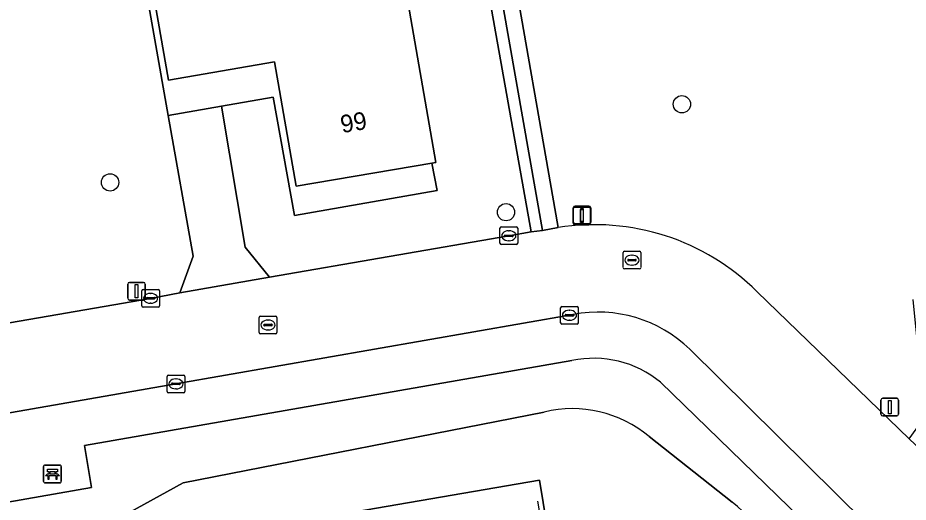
# Model space of a CAD drawing. Extents: x 162879 to 165540, y 384011 to 385181.
# Drawn here: x 164437.4 to 164487.7, y 384961.1 to 384988.4 of the extents above; entities that cross this region are included whole.
import ezdxf

# ---------------------------------------------------------------- set-up
doc = ezdxf.new("R2010")
doc.units = 0
for name, color, linetype in [('IMGEO_Bank', 7, 'Continuous'), ('IMGEO_Boom', 7, 'Continuous'), ('IMGEO_Erf', 7, 'Continuous'), ('IMGEO_Groenvoorziening', 7, 'Continuous'), ('IMGEO_Haag', 7, 'Continuous'), ('IMGEO_Hek', 7, 'Continuous'), ('IMGEO_Kolk', 7, 'Continuous'), ('IMGEO_Lichtmast', 7, 'Continuous'), ('IMGEO_Pand', 7, 'Continuous'), ('IMGEO_Pand_nummerreeks', 7, 'Continuous'), ('IMGEO_Rijbaan_lokaal_open', 7, 'Continuous'), ('IMGEO_Rioolput', 7, 'Continuous'), ('IMGEO_Voetpad_open', 7, 'Continuous')]:
    doc.layers.add(name, color=color, linetype=linetype)

msp = doc.modelspace()

# ---------------------------------------------------------------- linework, layer by layer
at = {"layer": 'IMGEO_Bank'}
for p, q in [((164438.822, 384962.222), (164438.822, 384963.063)), ((164438.822, 384963.063), (164438.822, 384962.222)), ((164438.897, 384963.147), (164439.738, 384963.147)), ((164439.738, 384963.147), (164438.897, 384963.147)), ((164439.131, 384962.653), (164439.131, 384962.759)), ((164439.175, 384962.759), (164439.175, 384962.653)), ((164439.463, 384962.765), (164439.181, 384962.765)), ((164439.469, 384962.653), (164439.469, 384962.759)), ((164439.513, 384962.759), (164439.513, 384962.653)), ((164439.822, 384963.072), (164439.822, 384962.231)), ((164439.822, 384962.231), (164439.822, 384963.072)), ((164439.519, 384962.545), (164439.126, 384962.545)), ((164439.181, 384962.647), (164439.463, 384962.647)), ((164439.747, 384962.147), (164438.906, 384962.147)), ((164438.906, 384962.147), (164439.747, 384962.147))]:
    msp.add_line(p, q, dxfattribs=at)
for points in [[(164439.125, 384962.765), (164439.039, 384962.765), (164439.039, 384962.926), (164439.602, 384962.926), (164439.602, 384962.765), (164439.519, 384962.765)], [(164439.069, 384962.545), (164438.927, 384962.545), (164439.039, 384962.647), (164439.125, 384962.647)], [(164439.119, 384962.538), (164439.119, 384962.331), (164439.076, 384962.331), (164439.076, 384962.538)], [(164439.519, 384962.647), (164439.602, 384962.647), (164439.714, 384962.545), (164439.575, 384962.545)], [(164439.569, 384962.538), (164439.569, 384962.331), (164439.525, 384962.331), (164439.525, 384962.538)]]:
    msp.add_lwpolyline(points, dxfattribs=at)
for centre, radius, start, end in [((164438.9, 384963.069), 0.0779, 92.4484, 184.2845), ((164438.9, 384963.069), 0.0779, 92.4484, 184.2845), ((164439.124, 384962.758), 0.00671, 2.8957, 87.1043), ((164439.181, 384962.758), 0.00671, 92.8957, 177.1043), ((164439.463, 384962.758), 0.00671, 2.8957, 87.1043), ((164439.52, 384962.758), 0.00671, 92.8957, 177.1043), ((164439.744, 384963.069), 0.0779, 2.4484, 94.2845), ((164439.744, 384963.069), 0.0779, 2.4484, 94.2845), ((164438.9, 384962.225), 0.0779, 182.4484, 274.2845), ((164438.9, 384962.225), 0.0779, 182.4484, 274.2845), ((164439.069, 384962.538), 0.00671, 2.8957, 87.1043), ((164439.126, 384962.538), 0.00671, 92.8957, 177.1043), ((164439.124, 384962.654), 0.00671, 272.8957, 357.1043), ((164439.181, 384962.654), 0.00671, 182.8957, 267.1043), ((164439.463, 384962.654), 0.00671, 272.8957, 357.1043), ((164439.52, 384962.654), 0.00671, 182.8957, 267.1043), ((164439.518, 384962.538), 0.00671, 2.8957, 87.1043), ((164439.575, 384962.538), 0.00671, 92.8957, 177.1043), ((164439.744, 384962.225), 0.0779, 272.4484, 4.2845), ((164439.744, 384962.225), 0.0779, 272.4484, 4.2845)]:
    msp.add_arc(centre, radius, start, end, dxfattribs=at)
at = {"layer": 'IMGEO_Boom'}
for centre in [(164474.912, 384983.553), (164442.582, 384979.135), (164464.968, 384977.449)]:
    msp.add_circle(centre, 0.489, dxfattribs=at)
at = {"layer": 'IMGEO_Erf'}
for points in [[(164457.578, 385000), (164461.004, 384980.266), (164460.769, 384980.229), (164461.082, 384978.668), (164453, 384977.269), (164451.81, 384983.945), (164448.888, 384983.439), (164450.211, 384975.466), (164451.602, 384973.782), (164465.128, 384976.114), (164466.384, 384976.331), (164463.456, 384992.856)], [(164425.841, 384969.28), (164444.87, 384972.576), (164446.53, 384972.883), (164447.274, 384974.959), (164445.874, 384982.913), (164444.419, 384991.18)]]:
    msp.add_lwpolyline(points, dxfattribs=at)
at = {"layer": 'IMGEO_Groenvoorziening'}
for points in [[(164386.113, 384969.787), (164405.43, 384972.953), (164406.639, 384965.979), (164410.624, 384966.624), (164413.321, 384967.095), (164423.563, 384968.885), (164424.855, 384969.109), (164419.61, 384998.707), (164461.807, 385005.984), (164464.044, 384993.359), (164469.663, 384999.246), (164468.897, 385000), (164465.023, 385003.813), (164465.886, 385004.808), (164468.936, 385008.116), (164472.276, 385005.017), (164472.48, 385005.243), (164474.601, 385003.224), (164471.586, 385000), (164471.107, 384999.488), (164465.027, 384993.071), (164467.916, 384976.58)], [(164479.17, 384972.95), (164487.769, 384964.638), (164488.65, 384965.855), (164487.991, 384972.51)], [(164468.697, 384969.055), (164441.134, 384964.251), (164441.528, 384961.885), (164431.736, 384960.16), (164431.333, 384962.523), (164413.79, 384959.457), (164418.708, 384958.06), (164427.733, 384958.924), (164431.338, 384957.031), (164442.258, 384959.687), (164446.716, 384962.145), (164467.132, 384966.15)], [(164484.271, 384957.562), (164473.694, 384967.833)], [(164467.132, 384966.15), (164446.716, 384962.145), (164442.258, 384959.687), (164431.338, 384957.031), (164427.733, 384958.924), (164418.708, 384958.06), (164413.79, 384959.457), (164407.984, 384958.459), (164408.469, 384955.043), (164408.764, 384955.094), (164409.059, 384953.421), (164411.011, 384942.36), (164336.268, 384929.356), (164334.073, 384942.077), (164327.87, 384940.992), (164334.997, 384900.103), (164327.736, 384898.783), (164327.779, 384898.632)], [(164473.059, 384964.766), (164477.76, 384961.051)], [(164477.76, 384961.051), (164473.059, 384964.766)]]:
    msp.add_lwpolyline(points, dxfattribs=at)
for points in [[(164425.841, 384969.28), (164420.77, 384997.893), (164461.324, 385004.886), (164463.456, 384992.856), (164466.384, 384976.331), (164467.033, 384976.421), (164464.044, 384993.359), (164461.807, 385005.984), (164419.61, 384998.707), (164424.855, 384969.109)], [(164425.887, 384934.975), (164422.506, 384954.687), (164466.856, 384962.294), (164470.107, 384942.559)], [(164425.887, 384934.975), (164470.107, 384942.559), (164466.856, 384962.294), (164422.506, 384954.687)]]:
    msp.add_lwpolyline(points, close=True, dxfattribs=at)
for centre, radius, start, end in [((164469.975, 384963.703), 13.04, 45.1605, 99.0851), ((164469.942, 384963.319), 5.87, 50.2696, 102.2468), ((164468.723, 384959.582), 6.758, 50.0943, 103.6187), ((164468.723, 384959.582), 6.758, 50.0943, 103.6187), ((164473.899, 384956.022), 6.341, 357.2279, 52.4857), ((164473.899, 384956.022), 6.341, 357.2279, 52.4857)]:
    msp.add_arc(centre, radius, start, end, dxfattribs=at)
at = {"layer": 'IMGEO_Haag'}
msp.add_lwpolyline([(164425.841, 384969.28), (164420.77, 384997.893), (164461.324, 385004.886), (164463.456, 384992.856), (164466.384, 384976.331), (164467.033, 384976.421), (164464.044, 384993.359), (164461.807, 385005.984), (164419.61, 384998.707), (164424.855, 384969.109)], close=True, dxfattribs=at)
at = {"layer": 'IMGEO_Hek'}
msp.add_lwpolyline([(164461.464, 384936.031), (164470.225, 384941.154), (164466.768, 384961.114)], dxfattribs=at)
at = {"layer": 'IMGEO_Kolk'}
for p, q in [((164464.627, 384975.69), (164464.627, 384976.542)), ((164464.702, 384976.616), (164465.554, 384976.616)), ((164465.115, 384976.396), (164465.14, 384976.396)), ((164465.628, 384976.542), (164465.628, 384975.69)), ((164464.886, 384976.11), (164464.886, 384976.122)), ((164465.324, 384976.073), (164464.926, 384976.073)), ((164464.929, 384976.159), (164465.327, 384976.159)), ((164465.138, 384975.836), (164465.113, 384975.836)), ((164465.37, 384976.122), (164465.37, 384976.11)), ((164465.554, 384975.616), (164464.702, 384975.616)), ((164444.37, 384972.151), (164444.37, 384973.003)), ((164444.445, 384973.077), (164445.297, 384973.077)), ((164444.858, 384972.857), (164444.883, 384972.857)), ((164445.371, 384973.003), (164445.371, 384972.151)), ((164444.629, 384972.571), (164444.629, 384972.583)), ((164445.067, 384972.534), (164444.669, 384972.534)), ((164444.672, 384972.62), (164445.07, 384972.62)), ((164444.881, 384972.297), (164444.856, 384972.297)), ((164445.113, 384972.583), (164445.113, 384972.571)), ((164445.297, 384972.077), (164444.445, 384972.077)), ((164468.056, 384971.195), (164468.056, 384972.047)), ((164468.131, 384972.121), (164468.983, 384972.121)), ((164468.544, 384971.901), (164468.569, 384971.901)), ((164469.057, 384972.047), (164469.057, 384971.195)), ((164468.315, 384971.615), (164468.315, 384971.627)), ((164468.753, 384971.578), (164468.355, 384971.578)), ((164468.358, 384971.664), (164468.756, 384971.664)), ((164468.567, 384971.341), (164468.542, 384971.341)), ((164468.799, 384971.627), (164468.799, 384971.615)), ((164468.983, 384971.121), (164468.131, 384971.121)), ((164445.878, 384968.24), (164446.73, 384968.24)), ((164445.803, 384967.314), (164445.803, 384968.166)), ((164446.062, 384967.734), (164446.062, 384967.746)), ((164446.105, 384967.783), (164446.503, 384967.783)), ((164446.291, 384968.02), (164446.316, 384968.02)), ((164446.546, 384967.746), (164446.546, 384967.734)), ((164446.804, 384968.166), (164446.804, 384967.314)), ((164446.73, 384967.24), (164445.878, 384967.24)), ((164446.5, 384967.697), (164446.102, 384967.697)), ((164446.314, 384967.46), (164446.289, 384967.46))]:
    msp.add_line(p, q, dxfattribs=at)
for points in [[(164464.627, 384975.69), (164464.627, 384976.542)], [(164464.702, 384976.616), (164465.554, 384976.616)], [(164465.628, 384976.542), (164465.628, 384975.69)], [(164465.554, 384975.616), (164464.702, 384975.616)], [(164444.37, 384972.151), (164444.37, 384973.003)], [(164444.445, 384973.077), (164445.297, 384973.077)], [(164445.371, 384973.003), (164445.371, 384972.151)], [(164445.297, 384972.077), (164444.445, 384972.077)], [(164468.056, 384971.195), (164468.056, 384972.047)], [(164468.131, 384972.121), (164468.983, 384972.121)], [(164469.057, 384972.047), (164469.057, 384971.195)], [(164468.983, 384971.121), (164468.131, 384971.121)], [(164445.878, 384968.24), (164446.73, 384968.24)], [(164445.803, 384967.314), (164445.803, 384968.166)], [(164446.804, 384968.166), (164446.804, 384967.314)], [(164446.73, 384967.24), (164445.878, 384967.24)]]:
    msp.add_lwpolyline(points, dxfattribs=at)
for centre, radius, start, end in [((164464.704, 384976.54), 0.0765, 91.552, 178.448), ((164464.704, 384976.54), 0.0765, 91.552, 178.448), ((164465.552, 384976.54), 0.0765, 1.552, 88.448), ((164465.552, 384976.54), 0.0765, 1.552, 88.448), ((164464.926, 384976.119), 0.0403, 85.8775, 175.7526), ((164464.923, 384976.109), 0.0366, 178.938, 274.7102), ((164465.327, 384976.116), 0.043, 264.8664, 352.4533), ((164465.331, 384976.121), 0.0386, 1.7309, 96.639), ((164464.704, 384975.692), 0.0765, 181.552, 268.448), ((164464.704, 384975.692), 0.0765, 181.552, 268.448), ((164465.552, 384975.692), 0.0765, 271.552, 358.448), ((164465.552, 384975.692), 0.0765, 271.552, 358.448), ((164444.447, 384973.001), 0.0765, 91.552, 178.448), ((164444.447, 384973.001), 0.0765, 91.552, 178.448), ((164445.295, 384973.001), 0.0765, 1.552, 88.448), ((164445.295, 384973.001), 0.0765, 1.552, 88.448), ((164444.669, 384972.58), 0.0403, 85.8775, 175.7526), ((164444.666, 384972.57), 0.0366, 178.938, 274.7102), ((164445.07, 384972.577), 0.043, 264.8664, 352.4533), ((164445.074, 384972.582), 0.0386, 1.7309, 96.639), ((164444.447, 384972.153), 0.0765, 181.552, 268.448), ((164444.447, 384972.153), 0.0765, 181.552, 268.448), ((164445.295, 384972.153), 0.0765, 271.552, 358.448), ((164445.295, 384972.153), 0.0765, 271.552, 358.448), ((164468.133, 384972.045), 0.0765, 91.552, 178.448), ((164468.133, 384972.045), 0.0765, 91.552, 178.448), ((164468.981, 384972.045), 0.0765, 1.552, 88.448), ((164468.981, 384972.045), 0.0765, 1.552, 88.448), ((164468.355, 384971.624), 0.0403, 85.8775, 175.7526), ((164468.352, 384971.614), 0.0366, 178.938, 274.7102), ((164468.756, 384971.621), 0.043, 264.8664, 352.4533), ((164468.76, 384971.626), 0.0386, 1.7309, 96.639), ((164468.133, 384971.197), 0.0765, 181.552, 268.448), ((164468.133, 384971.197), 0.0765, 181.552, 268.448), ((164468.981, 384971.197), 0.0765, 271.552, 358.448), ((164468.981, 384971.197), 0.0765, 271.552, 358.448), ((164445.88, 384968.164), 0.0765, 91.552, 178.448), ((164445.88, 384968.164), 0.0765, 91.552, 178.448), ((164446.728, 384968.164), 0.0765, 1.552, 88.448), ((164446.728, 384968.164), 0.0765, 1.552, 88.448), ((164446.102, 384967.743), 0.0403, 85.8775, 175.7526), ((164446.099, 384967.733), 0.0366, 178.938, 274.7102), ((164446.503, 384967.74), 0.043, 264.8664, 352.4533), ((164446.507, 384967.745), 0.0386, 1.7309, 96.639), ((164445.88, 384967.316), 0.0765, 181.552, 268.448), ((164445.88, 384967.316), 0.0765, 181.552, 268.448), ((164446.728, 384967.316), 0.0765, 271.552, 358.448), ((164446.728, 384967.316), 0.0765, 271.552, 358.448)]:
    msp.add_arc(centre, radius, start, end, dxfattribs=at)
for centre, major_axis, ratio, start_param, end_param in [((164465.114, 384976.116), (-0.387, 0.002), 0.722429, 4.712389, 7.853982), ((164465.139, 384976.116), (-0.39, 0.002), 0.717154, 1.570796, 4.712389), ((164444.857, 384972.577), (-0.387, 0.002), 0.722429, 4.712389, 7.853982), ((164444.882, 384972.577), (-0.39, 0.002), 0.717154, 1.570796, 4.712389), ((164468.543, 384971.621), (-0.387, 0.002), 0.722429, 4.712389, 7.853982), ((164468.568, 384971.621), (-0.39, 0.002), 0.717154, 1.570796, 4.712389), ((164446.29, 384967.74), (-0.387, 0.002), 0.722429, 4.712389, 7.853982), ((164446.315, 384967.74), (-0.39, 0.002), 0.717154, 1.570796, 4.712389)]:
    msp.add_ellipse(centre, major_axis=major_axis, ratio=ratio, start_param=start_param, end_param=end_param, dxfattribs=at)
at = {"layer": 'IMGEO_Lichtmast'}
for p, q in [((164468.87, 384977.791), (164469.66, 384977.791)), ((164469.66, 384977.791), (164468.87, 384977.791)), ((164468.758, 384976.832), (164468.758, 384977.632)), ((164468.758, 384977.632), (164468.758, 384976.832)), ((164468.77, 384976.891), (164468.77, 384977.691)), ((164468.77, 384977.691), (164468.77, 384976.891)), ((164468.858, 384977.732), (164469.648, 384977.732)), ((164469.648, 384977.732), (164468.858, 384977.732)), ((164469.748, 384977.632), (164469.748, 384976.832)), ((164469.748, 384976.832), (164469.748, 384977.632)), ((164469.76, 384977.691), (164469.76, 384976.891)), ((164469.76, 384976.891), (164469.76, 384977.691)), ((164469.66, 384976.791), (164468.87, 384976.791)), ((164468.87, 384976.791), (164469.66, 384976.791)), ((164469.648, 384976.732), (164468.858, 384976.732)), ((164468.858, 384976.732), (164469.648, 384976.732)), ((164443.584, 384972.582), (164443.584, 384973.382)), ((164443.584, 384973.382), (164443.584, 384972.582)), ((164443.684, 384973.482), (164444.474, 384973.482)), ((164444.474, 384973.482), (164443.684, 384973.482)), ((164444.574, 384973.382), (164444.574, 384972.582)), ((164444.574, 384972.582), (164444.574, 384973.382)), ((164444.474, 384972.482), (164443.684, 384972.482)), ((164443.684, 384972.482), (164444.474, 384972.482)), ((164486.169, 384966.025), (164486.169, 384966.825)), ((164486.169, 384966.825), (164486.169, 384966.025)), ((164486.269, 384966.925), (164487.059, 384966.925)), ((164487.059, 384966.925), (164486.269, 384966.925)), ((164487.159, 384966.825), (164487.159, 384966.025)), ((164487.159, 384966.025), (164487.159, 384966.825)), ((164487.059, 384965.925), (164486.269, 384965.925)), ((164486.269, 384965.925), (164487.059, 384965.925))]:
    msp.add_line(p, q, dxfattribs=at)
for points in [[(164469.178, 384977.607), (164469.328, 384977.607), (164469.328, 384976.857), (164469.178, 384976.857), (164469.178, 384977.607)], [(164469.19, 384977.666), (164469.34, 384977.666), (164469.34, 384976.916), (164469.19, 384976.916), (164469.19, 384977.666)], [(164444.004, 384973.357), (164444.154, 384973.357), (164444.154, 384972.607), (164444.004, 384972.607), (164444.004, 384973.357)], [(164486.589, 384966.8), (164486.739, 384966.8), (164486.739, 384966.05), (164486.589, 384966.05), (164486.589, 384966.8)]]:
    msp.add_lwpolyline(points, dxfattribs=at)
for centre, start, end in [((164468.87, 384977.691), 90, 180), ((164468.87, 384977.691), 90, 180), ((164469.66, 384977.691), 0, 90), ((164469.66, 384977.691), 360, 90), ((164468.858, 384977.632), 90, 180), ((164468.858, 384977.632), 90, 180), ((164469.648, 384977.632), 0, 90), ((164469.648, 384977.632), 360, 90), ((164468.858, 384976.832), 180, 270), ((164468.858, 384976.832), 180, 270), ((164468.87, 384976.891), 180, 270), ((164468.87, 384976.891), 180, 270), ((164469.648, 384976.832), 270, 0), ((164469.648, 384976.832), 270, 0), ((164469.66, 384976.891), 270, 0), ((164469.66, 384976.891), 270, 0), ((164443.684, 384973.382), 90, 180), ((164443.684, 384973.382), 90, 180), ((164444.474, 384973.382), 0, 90), ((164444.474, 384973.382), 360, 90), ((164443.684, 384972.582), 180, 270), ((164443.684, 384972.582), 180, 270), ((164444.474, 384972.582), 270, 0), ((164444.474, 384972.582), 270, 0), ((164486.269, 384966.825), 90, 180), ((164486.269, 384966.825), 90, 180), ((164487.059, 384966.825), 0, 90), ((164487.059, 384966.825), 360, 90), ((164486.269, 384966.025), 180, 270), ((164486.269, 384966.025), 180, 270), ((164487.059, 384966.025), 270, 0), ((164487.059, 384966.025), 270, 0)]:
    msp.add_arc(centre, 0.1, start, end, dxfattribs=at)
at = {"layer": 'IMGEO_Pand'}
msp.add_lwpolyline([(164460.769, 384980.229), (164461.004, 384980.266), (164457.578, 385000), (164457.244, 385001.926), (164446.202, 385000), (164439.151, 384998.77), (164440.522, 384990.904), (164444.713, 384991.599), (164445.88, 384984.918), (164451.874, 384985.951), (164453.107, 384978.913)], close=True, dxfattribs=at)
at = {"layer": 'IMGEO_Rijbaan_lokaal_open'}
for points in [[(164467.916, 384976.58), (164467.033, 384976.421), (164466.384, 384976.331), (164465.128, 384976.114), (164451.602, 384973.782), (164446.53, 384972.883), (164444.87, 384972.576), (164425.841, 384969.28), (164424.855, 384969.109), (164423.563, 384968.885), (164413.321, 384967.095), (164414.134, 384962.136), (164424.031, 384963.865), (164446.304, 384967.741), (164468.773, 384971.66)], [(164475.357, 384969.696), (164490.247, 384954.981), (164493.835, 384958.524), (164488.784, 384963.681), (164487.769, 384964.638), (164479.17, 384972.95)]]:
    msp.add_lwpolyline(points, dxfattribs=at)
for centre, radius, start, end in [((164469.975, 384963.703), 13.04, 45.1605, 99.0851), ((164470.195, 384964.41), 7.388, 45.6804, 101.1001)]:
    msp.add_arc(centre, radius, start, end, dxfattribs=at)
at = {"layer": 'IMGEO_Rioolput'}
for p, q in [((164471.589, 384974.312), (164471.589, 384975.164)), ((164471.664, 384975.238), (164472.516, 384975.238)), ((164471.891, 384974.781), (164472.289, 384974.781)), ((164472.077, 384975.018), (164472.102, 384975.018)), ((164472.59, 384975.164), (164472.59, 384974.312)), ((164471.848, 384974.732), (164471.848, 384974.744)), ((164472.286, 384974.695), (164471.888, 384974.695)), ((164472.1, 384974.458), (164472.075, 384974.458)), ((164472.332, 384974.744), (164472.332, 384974.732)), ((164472.516, 384974.238), (164471.664, 384974.238)), ((164451.013, 384970.646), (164451.013, 384971.498)), ((164451.088, 384971.572), (164451.94, 384971.572)), ((164451.501, 384971.352), (164451.526, 384971.352)), ((164452.014, 384971.498), (164452.014, 384970.646)), ((164451.272, 384971.066), (164451.272, 384971.078)), ((164451.71, 384971.029), (164451.312, 384971.029)), ((164451.315, 384971.115), (164451.713, 384971.115)), ((164451.524, 384970.792), (164451.499, 384970.792)), ((164451.756, 384971.078), (164451.756, 384971.066)), ((164451.94, 384970.572), (164451.088, 384970.572))]:
    msp.add_line(p, q, dxfattribs=at)
for points in [[(164471.589, 384974.312), (164471.589, 384975.164)], [(164471.664, 384975.238), (164472.516, 384975.238)], [(164472.59, 384975.164), (164472.59, 384974.312)], [(164472.516, 384974.238), (164471.664, 384974.238)], [(164451.013, 384970.646), (164451.013, 384971.498)], [(164451.088, 384971.572), (164451.94, 384971.572)], [(164452.014, 384971.498), (164452.014, 384970.646)], [(164451.94, 384970.572), (164451.088, 384970.572)]]:
    msp.add_lwpolyline(points, dxfattribs=at)
for centre, radius, start, end in [((164471.666, 384975.162), 0.0765, 91.552, 178.448), ((164471.666, 384975.162), 0.0765, 91.552, 178.448), ((164471.888, 384974.741), 0.0403, 85.8775, 175.7526), ((164472.293, 384974.743), 0.0386, 1.7309, 96.639), ((164472.514, 384975.162), 0.0765, 1.552, 88.448), ((164472.514, 384975.162), 0.0765, 1.552, 88.448), ((164471.666, 384974.314), 0.0765, 181.552, 268.448), ((164471.666, 384974.314), 0.0765, 181.552, 268.448), ((164471.885, 384974.731), 0.0366, 178.938, 274.7102), ((164472.289, 384974.738), 0.043, 264.8664, 352.4533), ((164472.514, 384974.314), 0.0765, 271.552, 358.448), ((164472.514, 384974.314), 0.0765, 271.552, 358.448), ((164451.09, 384971.496), 0.0765, 91.552, 178.448), ((164451.09, 384971.496), 0.0765, 91.552, 178.448), ((164451.938, 384971.496), 0.0765, 1.552, 88.448), ((164451.938, 384971.496), 0.0765, 1.552, 88.448), ((164451.312, 384971.075), 0.0403, 85.8775, 175.7526), ((164451.309, 384971.065), 0.0366, 178.938, 274.7102), ((164451.713, 384971.072), 0.043, 264.8664, 352.4533), ((164451.717, 384971.077), 0.0386, 1.7309, 96.639), ((164451.09, 384970.648), 0.0765, 181.552, 268.448), ((164451.09, 384970.648), 0.0765, 181.552, 268.448), ((164451.938, 384970.648), 0.0765, 271.552, 358.448), ((164451.938, 384970.648), 0.0765, 271.552, 358.448)]:
    msp.add_arc(centre, radius, start, end, dxfattribs=at)
for centre, major_axis, ratio, start_param, end_param in [((164472.076, 384974.738), (-0.387, 0.002), 0.722429, 4.712389, 7.853982), ((164472.101, 384974.738), (-0.39, 0.002), 0.717154, 1.570796, 4.712389), ((164451.5, 384971.072), (-0.387, 0.002), 0.722429, 4.712389, 7.853982), ((164451.525, 384971.072), (-0.39, 0.002), 0.717154, 1.570796, 4.712389)]:
    msp.add_ellipse(centre, major_axis=major_axis, ratio=ratio, start_param=start_param, end_param=end_param, dxfattribs=at)
at = {"layer": 'IMGEO_Voetpad_open'}
for points in [[(164465.027, 384993.071), (164471.107, 384999.488), (164470.562, 385000), (164469, 385001.467), (164469.224, 385001.788), (164465.886, 385004.808), (164465.023, 385003.813), (164468.897, 385000), (164469.663, 384999.246), (164464.044, 384993.359), (164467.033, 384976.421), (164467.916, 384976.58)], [(164448.888, 384983.439), (164451.81, 384983.945), (164453, 384977.269), (164461.082, 384978.668), (164460.769, 384980.229), (164453.107, 384978.913), (164451.874, 384985.951), (164445.88, 384984.918), (164444.713, 384991.599), (164440.522, 384990.904), (164439.151, 384998.77), (164437.561, 384998.535), (164438.978, 384990.257), (164444.419, 384991.18), (164445.874, 384982.913)], [(164451.602, 384973.782), (164450.211, 384975.466), (164448.888, 384983.439), (164445.874, 384982.913), (164447.274, 384974.959), (164446.53, 384972.883)]]:
    msp.add_lwpolyline(points, close=True, dxfattribs=at)
for points in [[(164468.773, 384971.66), (164446.304, 384967.741), (164424.031, 384963.865), (164414.134, 384962.136), (164411.437, 384961.677), (164402.764, 384960.167), (164399.953, 384959.685), (164400.039, 384959.193), (164385.394, 384956.633)], [(164473.694, 384967.833), (164484.271, 384957.562), (164485.155, 384956.704), (164491.127, 384950.905), (164491.564, 384950.48), (164493.131, 384952.193), (164490.814, 384954.448), (164490.247, 384954.981), (164475.357, 384969.696)], [(164441.134, 384964.251), (164468.697, 384969.055)], [(164351.501, 384948.627), (164407.984, 384958.459), (164413.79, 384959.457), (164431.333, 384962.523), (164431.736, 384960.16), (164441.528, 384961.885), (164441.134, 384964.251)]]:
    msp.add_lwpolyline(points, dxfattribs=at)
for centre, radius, start, end in [((164470.195, 384964.41), 7.388, 45.6804, 101.1001), ((164469.942, 384963.319), 5.87, 50.2696, 102.2468)]:
    msp.add_arc(centre, radius, start, end, dxfattribs=at)

# ---------------------------------------------------------------- texts
at = {"layer": 'IMGEO_Pand_nummerreeks'}
msp.add_text('99', height=1, rotation=9.7458, dxfattribs=at).set_placement((164455.697, 384981.915))

doc.saveas('drawing.dxf')
